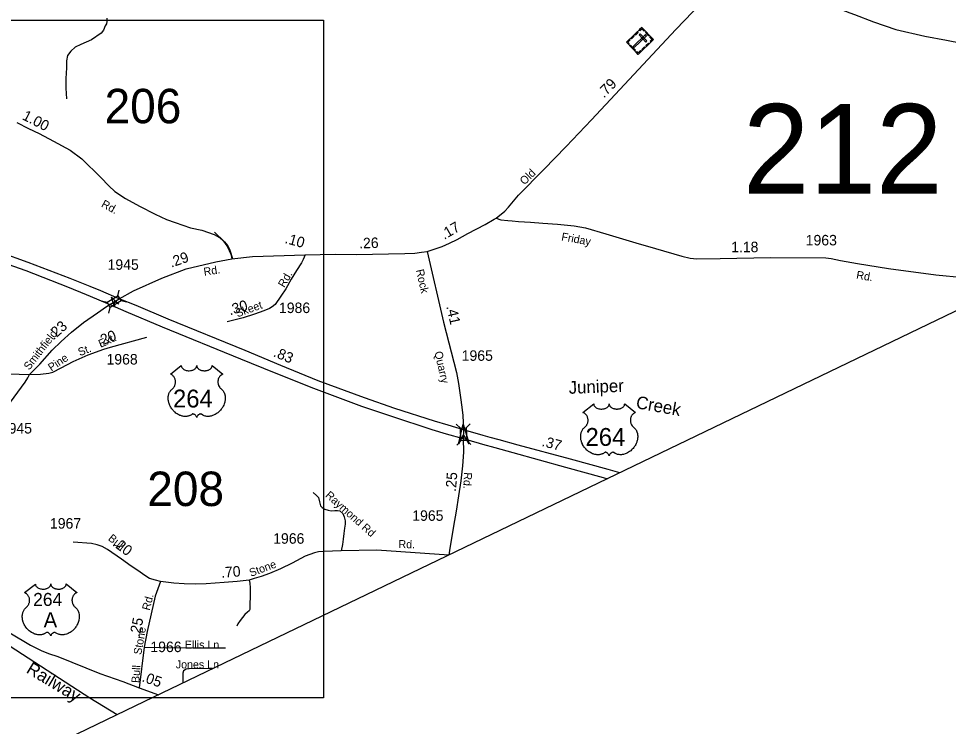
# Model space of a CAD drawing. Extents: x 2220236 to 2384410, y 720751 to 894131.
# Drawn here: x 2269607 to 2280691, y 735815 to 744247 of the extents above; entities that cross this region are included whole.
import ezdxf

# ---------------------------------------------------------------- set-up
doc = ezdxf.new("R2010")
doc.units = 0
doc.layers.add('Default', color=7, linetype='Continuous')

msp = doc.modelspace()

# ---------------------------------------------------------------- linework, layer by layer
at = {"layer": 'Default'}
for p, q in [((2270792, 740946), (2270808, 741013)), ((2270596, 740883), (2270663, 740867)), ((2270828, 740887), (2270895, 740871)), ((2270684, 740739), (2270700, 740807)), ((2274824, 739416), (2274874, 739369)), ((2274992, 739421), (2274944, 739371)), ((2274880, 739218), (2274833, 739167)), ((2274949, 739220), (2274999, 739173)), ((2274743, 737911), (2274735, 737856)), ((2271046, 736275), (2271275, 736192))]:
    msp.add_line(p, q, dxfattribs=at)
for points in [[(2300140, 750264), (2297549, 748943), (2296605, 748443), (2294139, 747191), (2294129, 747181), (2290621, 745496), (2287877, 744178), (2270992, 736056), (2267562, 734406), (2264815, 733083), (2261891, 731668), (2260094, 730805), (2259694, 730607), (2256472, 729070), (2253954, 727878), (2253181, 727508), (2253078, 727457), (2253042, 727443), (2252978, 727424), (2252870, 727387), (2251763, 727086), (2250517, 726735), (2250148, 726626), (2248127, 726061)], [(2275299, 741868), (2275403, 741953), (2275447, 742001), (2275565, 742143), (2275867, 742449), (2276136, 742722), (2276435, 743042), (2276774, 743401), (2277442, 744116), (2277645, 744327), (2277943, 744638), (2278152, 744877)], [(2278152, 744877), (2278290, 744824), (2278448, 744754), (2278641, 744668), (2278963, 744531), (2279176, 744445), (2279517, 744314), (2279573, 744294), (2279800, 744207), (2280066, 744117), (2280411, 744037), (2280670, 743988), (2281988, 743730)], [(2259968, 744229), (2273241, 744229), (2273241, 736157), (2259968, 736157), (2259968, 744229)], [(2270658, 744253), (2270658, 744213), (2270656, 744184), (2270638, 744159), (2270621, 744110), (2270590, 744072), (2270477, 743994), (2270349, 743938), (2270283, 743906), (2270228, 743857), (2270191, 743808), (2270179, 743745), (2270180, 743661), (2270171, 743533), (2270171, 743418), (2270179, 743292)], [(2269585, 743007), (2269725, 742937), (2269854, 742877), (2270024, 742788), (2270223, 742678), (2270360, 742577), (2270587, 742353), (2270681, 742253), (2270756, 742188), (2270881, 742103), (2271047, 742013), (2271235, 741917), (2271372, 741852), (2271474, 741816), (2271656, 741755), (2271791, 741727), (2271938, 741675), (2272004, 741641), (2272048, 741597), (2272090, 741538), (2272118, 741483), (2272137, 741440), (2272151, 741385)], [(2270806, 740908), (2270589, 741003), (2270459, 741056), (2270220, 741150), (2269722, 741340), (2269391, 741459), (2269061, 741579), (2268596, 741731), (2268135, 741873), (2267793, 741971), (2267604, 742023), (2267400, 742080)], [(2267378, 741970), (2267578, 741922), (2267771, 741870), (2268069, 741790), (2268371, 741695), (2268997, 741492), (2269341, 741370), (2269692, 741245), (2270189, 741050), (2270414, 740959), (2270536, 740909), (2270693, 740842)], [(2274478, 741471), (2274658, 741533), (2274742, 741571), (2274835, 741617), (2274963, 741688), (2275167, 741793), (2275276, 741856), (2275299, 741868)], [(2275299, 741868), (2275354, 741850), (2275438, 741841), (2275489, 741836), (2275565, 741828), (2275711, 741820), (2275857, 741808), (2276033, 741797), (2276231, 741777), (2276364, 741754), (2276607, 741684), (2276966, 741575), (2277201, 741507), (2277515, 741418), (2277614, 741394), (2277694, 741386), (2277970, 741390), (2278569, 741399), (2279228, 741396), (2279294, 741388), (2279405, 741366), (2279608, 741330), (2279975, 741269), (2280541, 741195), (2280872, 741161)], [(2271943, 741703), (2272063, 741589), (2272101, 741541), (2272127, 741490), (2272157, 741388)], [(2273022, 741434), (2273001, 741377), (2272978, 741337), (2272920, 741246), (2272855, 741141), (2272791, 741029), (2272733, 740939), (2272665, 740842), (2272630, 740815), (2272599, 740795), (2272532, 740767), (2272418, 740726), (2272285, 740684), (2272095, 740633)], [(2272151, 741385), (2272394, 741414), (2273022, 741434)], [(2273022, 741434), (2273380, 741441), (2273631, 741437), (2274211, 741449), (2274330, 741453), (2274412, 741463), (2274478, 741471)], [(2274478, 741471), (2274674, 740629), (2274826, 740029), (2274850, 739900), (2274875, 739732), (2274890, 739618), (2274903, 739518), (2274912, 739347)], [(2270806, 740908), (2270978, 741004), (2271313, 741155), (2271606, 741266), (2271958, 741351), (2272151, 741385)], [(2270693, 740842), (2270806, 740908)], [(2274912, 739347), (2274726, 739403), (2274563, 739450), (2274093, 739602), (2273732, 739730), (2273179, 739930), (2272734, 740116), (2272307, 740291), (2271389, 740667), (2271009, 740828), (2270806, 740908)], [(2269738, 740005), (2269861, 740129), (2270009, 740296), (2270113, 740402), (2270239, 740513), (2270381, 740625), (2270546, 740742), (2270656, 740817), (2270693, 740842)], [(2270693, 740842), (2270884, 740758), (2271317, 740575), (2272251, 740194), (2272654, 740030), (2273121, 739844), (2273693, 739630), (2274054, 739510), (2274532, 739351), (2274706, 739300), (2274908, 739243)], [(2269738, 740005), (2269868, 740012), (2269966, 740022), (2270016, 740033), (2270113, 740086), (2270257, 740160), (2270436, 740243), (2270622, 740310), (2270704, 740334), (2271134, 740450)], [(2267291, 740386), (2267470, 740363), (2267748, 740299), (2268047, 740230), (2268290, 740175), (2268515, 740130), (2268727, 740092), (2268979, 740053), (2269360, 740018), (2269738, 740005)], [(2267999, 737873), (2268060, 737974), (2268080, 738004), (2268110, 738052), (2268177, 738133), (2268391, 738365), (2268573, 738556), (2268755, 738740), (2268941, 738930), (2269054, 739033), (2269147, 739122), (2269200, 739206), (2269333, 739418), (2269401, 739527), (2269554, 739736), (2269684, 739914), (2269716, 739968), (2269738, 740005)], [(2274912, 739347), (2274908, 739243)], [(2276773, 738836), (2276635, 738877), (2276186, 738998), (2275562, 739167), (2275336, 739229), (2275230, 739258), (2275147, 739279), (2274912, 739347)], [(2274908, 739243), (2274909, 739081), (2274899, 738918), (2274878, 738739), (2274851, 738560), (2274822, 738380), (2274791, 738201), (2274743, 737911)], [(2274908, 739243), (2275098, 739189), (2275136, 739179), (2275283, 739137), (2275498, 739076), (2276126, 738902), (2276575, 738781), (2276628, 738766)], [(2273120, 738603), (2273160, 738566), (2273181, 738540), (2273195, 738490), (2273205, 738444), (2273224, 738422), (2273258, 738403), (2273296, 738389), (2273334, 738381), (2273378, 738386), (2273410, 738386), (2273438, 738382), (2273474, 738351), (2273489, 738311), (2273499, 738263), (2273501, 738223), (2273492, 738175), (2273486, 738111), (2273476, 738047), (2273469, 737983), (2273454, 737907)], [(2271298, 737543), (2271239, 737555), (2271168, 737578), (2271110, 737611), (2271027, 737673), (2270948, 737724), (2270834, 737809), (2270668, 737924), (2270605, 737959), (2270545, 737979), (2270476, 737995), (2270257, 738008)], [(2267999, 737873), (2268206, 737755), (2268448, 737606), (2268771, 737409), (2269139, 737153), (2269502, 736928), (2269748, 736783), (2269875, 736718), (2269963, 736683), (2270074, 736648), (2270575, 736447), (2270850, 736349), (2271046, 736275)], [(2274735, 737856), (2273876, 737913), (2273454, 737907), (2273349, 737903), (2273244, 737900), (2273181, 737893), (2273133, 737883), (2273025, 737841), (2272870, 737761), (2272731, 737692), (2272599, 737637), (2272497, 737601), (2272417, 737576), (2272357, 737558), (2272212, 737542), (2272058, 737530), (2271842, 737514), (2271710, 737510), (2271582, 737513), (2271456, 737523), (2271298, 737543)], [(2271298, 737543), (2271237, 737368), (2271140, 736947), (2271103, 736758), (2271046, 736275)], [(2272357, 737558), (2272363, 737522), (2272366, 737464), (2272366, 737388), (2272363, 737246), (2272364, 737209), (2272356, 737192), (2272337, 737176), (2272303, 737146), (2272277, 737113), (2272248, 737076), (2272221, 737037), (2272208, 737009)], [(2269506, 736770), (2270458, 736156), (2270784, 735955)], [(2271103, 736758), (2271286, 736754), (2271690, 736750), (2272073, 736749)], [(2271917, 736500), (2271732, 736504), (2271642, 736501), (2271604, 736497), (2271574, 736478), (2271565, 736448), (2271565, 736386), (2271566, 736331)]]:
    msp.add_lwpolyline(points, dxfattribs=at)
for points in [[(2277037, 744141), (2277176, 743998), (2276992, 743821), (2276854, 743964)], [(2276953, 744060), (2276984, 744090), (2276992, 744082), (2276961, 744051)], [(2277017, 744065), (2277003, 744052), (2277085, 743967), (2277098, 743980)], [(2277006, 744111), (2277014, 744103), (2277037, 744125), (2277065, 744096), (2277073, 744104), (2277037, 744141)], [(2277089, 744088), (2277125, 744051), (2277117, 744043), (2277081, 744080)], [(2276877, 743941), (2276885, 743949), (2276870, 743964), (2276899, 743993), (2276891, 744001), (2276854, 743964)], [(2276904, 744013), (2276936, 744043), (2276943, 744035), (2276912, 744005)], [(2277092, 744042), (2277079, 744056), (2276933, 743915), (2276946, 743902)], [(2277084, 743925), (2277115, 743955), (2277123, 743947), (2277092, 743917)], [(2277144, 743968), (2277137, 743976), (2277160, 743998), (2277132, 744028), (2277140, 744035), (2277176, 743998)], [(2276902, 743931), (2276961, 743870), (2276953, 743862), (2276894, 743923)], [(2276969, 743845), (2276978, 743853), (2276993, 743837), (2277022, 743865), (2277030, 743857), (2276992, 743821)], [(2277036, 743880), (2277068, 743910), (2277076, 743901), (2277044, 743871)], [(2270663, 740867), (2270791, 740946), (2270828, 740886), (2270700, 740807)], [(2270750, 740811), (2270714, 740928), (2270804, 740845), (2270747, 740876)], [(2271546, 740113), (2271547, 740108), (2271548, 740102), (2271549, 740098), (2271552, 740092), (2271557, 740085), (2271564, 740078), (2271571, 740071), (2271576, 740068), (2271585, 740063), (2271595, 740059), (2271606, 740056), (2271618, 740054), (2271630, 740052), (2271642, 740052), (2271655, 740053), (2271670, 740056), (2271677, 740058), (2271684, 740060), (2271691, 740063), (2271699, 740067), (2271705, 740071), (2271710, 740075), (2271717, 740081), (2271722, 740088), (2271724, 740092), (2271726, 740095), (2271729, 740103), (2271730, 740106), (2271730, 740114), (2271731, 740108), (2271732, 740104), (2271732, 740100), (2271734, 740096), (2271737, 740091), (2271740, 740086), (2271746, 740080), (2271749, 740076), (2271752, 740074), (2271761, 740068), (2271771, 740062), (2271776, 740060), (2271781, 740058), (2271788, 740056), (2271795, 740055), (2271801, 740054), (2271808, 740053), (2271815, 740052), (2271821, 740052), (2271828, 740052), (2271834, 740052), (2271841, 740053), (2271848, 740054), (2271854, 740056), (2271862, 740058), (2271869, 740060), (2271875, 740063), (2271883, 740067), (2271889, 740071), (2271894, 740075), (2271900, 740080), (2271905, 740086), (2271908, 740091), (2271910, 740095), (2271912, 740100), (2271914, 740105), (2271914, 740110), (2271914, 740114), (2272043, 740011), (2272040, 740010), (2272033, 740007), (2272028, 740003), (2272019, 739997), (2272015, 739994), (2272011, 739990), (2272008, 739986), (2272004, 739983), (2272001, 739978), (2271997, 739973), (2271994, 739967), (2271992, 739962), (2271988, 739952), (2271986, 739945), (2271985, 739939), (2271983, 739928), (2271983, 739923), (2271983, 739917), (2271983, 739911), (2271984, 739906), (2271985, 739900), (2271986, 739895), (2271987, 739889), (2271989, 739882), (2271992, 739875), (2271998, 739864), (2272006, 739852), (2272011, 739846), (2272016, 739841), (2272024, 739834), (2272029, 739830), (2272034, 739825), (2272042, 739816), (2272045, 739811), (2272048, 739806), (2272051, 739801), (2272054, 739796), (2272057, 739791), (2272061, 739780), (2272064, 739769), (2272066, 739764), (2272068, 739751), (2272069, 739745), (2272070, 739733), (2272070, 739718), (2272069, 739704), (2272067, 739687), (2272064, 739677), (2272061, 739666), (2272058, 739656), (2272052, 739641), (2272047, 739630), (2272040, 739618), (2272035, 739611), (2272030, 739602), (2272023, 739593), (2272015, 739583), (2272006, 739573), (2271998, 739565), (2271988, 739556), (2271982, 739551), (2271973, 739545), (2271961, 739537), (2271950, 739530), (2271940, 739525), (2271931, 739521), (2271920, 739517), (2271901, 739512), (2271894, 739510), (2271885, 739509), (2271878, 739508), (2271870, 739508), (2271860, 739508), (2271850, 739508), (2271841, 739510), (2271831, 739512), (2271821, 739515), (2271812, 739519), (2271802, 739523), (2271786, 739533), (2271782, 739536), (2271779, 739536), (2271773, 739537), (2271767, 739535), (2271761, 739533), (2271758, 739531), (2271753, 739528), (2271749, 739525), (2271745, 739521), (2271742, 739517), (2271740, 739515), (2271735, 739508), (2271733, 739504), (2271732, 739500), (2271730, 739494), (2271728, 739502), (2271726, 739507), (2271723, 739512), (2271720, 739516), (2271716, 739521), (2271712, 739525), (2271707, 739529), (2271702, 739532), (2271698, 739534), (2271694, 739535), (2271689, 739536), (2271685, 739537), (2271682, 739537), (2271678, 739536), (2271672, 739531), (2271667, 739528), (2271661, 739524), (2271654, 739520), (2271648, 739518), (2271642, 739515), (2271635, 739513), (2271627, 739511), (2271619, 739509), (2271612, 739508), (2271604, 739507), (2271597, 739507), (2271590, 739507), (2271583, 739508), (2271575, 739508), (2271566, 739510), (2271558, 739512), (2271549, 739514), (2271540, 739517), (2271531, 739520), (2271519, 739525), (2271511, 739530), (2271498, 739537), (2271483, 739547), (2271472, 739557), (2271464, 739564), (2271451, 739577), (2271444, 739585), (2271433, 739599), (2271426, 739610), (2271421, 739618), (2271414, 739630), (2271410, 739638), (2271406, 739649), (2271402, 739660), (2271399, 739670), (2271397, 739676), (2271394, 739687), (2271393, 739695), (2271391, 739705), (2271391, 739717), (2271391, 739727), (2271391, 739736), (2271392, 739746), (2271393, 739757), (2271396, 739766), (2271397, 739772), (2271400, 739780), (2271404, 739789), (2271408, 739798), (2271412, 739805), (2271417, 739813), (2271422, 739819), (2271429, 739826), (2271436, 739833), (2271442, 739838), (2271449, 739845), (2271453, 739849), (2271458, 739856), (2271462, 739861), (2271464, 739866), (2271468, 739874), (2271471, 739880), (2271474, 739888), (2271475, 739894), (2271477, 739902), (2271478, 739910), (2271478, 739919), (2271478, 739926), (2271477, 739935), (2271475, 739944), (2271473, 739951), (2271470, 739960), (2271467, 739966), (2271462, 739974), (2271457, 739982), (2271451, 739989), (2271445, 739994), (2271440, 739998), (2271435, 740002), (2271428, 740006), (2271422, 740009), (2271418, 740011)], [(2276464, 739657), (2276464, 739651), (2276465, 739645), (2276466, 739642), (2276469, 739635), (2276474, 739628), (2276481, 739621), (2276488, 739614), (2276494, 739611), (2276502, 739606), (2276512, 739602), (2276523, 739599), (2276535, 739597), (2276547, 739595), (2276559, 739595), (2276573, 739596), (2276587, 739599), (2276594, 739601), (2276601, 739603), (2276608, 739606), (2276616, 739610), (2276622, 739614), (2276627, 739618), (2276634, 739624), (2276639, 739631), (2276642, 739635), (2276644, 739638), (2276646, 739646), (2276647, 739650), (2276648, 739657), (2276648, 739651), (2276649, 739647), (2276650, 739643), (2276651, 739640), (2276654, 739634), (2276657, 739630), (2276663, 739623), (2276666, 739619), (2276669, 739617), (2276678, 739611), (2276688, 739606), (2276693, 739603), (2276699, 739602), (2276705, 739600), (2276712, 739598), (2276719, 739597), (2276725, 739596), (2276732, 739595), (2276738, 739595), (2276745, 739595), (2276752, 739596), (2276758, 739596), (2276765, 739598), (2276771, 739599), (2276779, 739601), (2276786, 739603), (2276792, 739606), (2276800, 739610), (2276807, 739614), (2276811, 739618), (2276817, 739623), (2276822, 739629), (2276825, 739634), (2276828, 739639), (2276830, 739643), (2276831, 739649), (2276831, 739653), (2276832, 739657), (2276960, 739554), (2276957, 739553), (2276950, 739550), (2276945, 739547), (2276936, 739540), (2276932, 739537), (2276928, 739533), (2276925, 739530), (2276922, 739526), (2276918, 739521), (2276915, 739516), (2276911, 739510), (2276909, 739505), (2276905, 739495), (2276903, 739488), (2276902, 739483), (2276900, 739471), (2276900, 739466), (2276900, 739460), (2276900, 739455), (2276901, 739449), (2276902, 739443), (2276903, 739438), (2276904, 739432), (2276907, 739425), (2276909, 739418), (2276915, 739407), (2276923, 739396), (2276928, 739389), (2276934, 739384), (2276941, 739377), (2276946, 739373), (2276951, 739368), (2276959, 739359), (2276962, 739355), (2276965, 739350), (2276968, 739345), (2276971, 739339), (2276974, 739334), (2276978, 739323), (2276982, 739313), (2276983, 739307), (2276986, 739294), (2276986, 739288), (2276987, 739276), (2276987, 739261), (2276986, 739247), (2276984, 739230), (2276981, 739220), (2276978, 739209), (2276975, 739199), (2276969, 739184), (2276964, 739174), (2276957, 739161), (2276952, 739154), (2276947, 739146), (2276940, 739136), (2276932, 739126), (2276923, 739116), (2276915, 739108), (2276905, 739099), (2276899, 739094), (2276890, 739088), (2276879, 739080), (2276867, 739073), (2276857, 739068), (2276848, 739064), (2276837, 739060), (2276818, 739055), (2276811, 739053), (2276803, 739052), (2276795, 739051), (2276787, 739051), (2276777, 739051), (2276767, 739052), (2276758, 739053), (2276748, 739055), (2276738, 739058), (2276729, 739062), (2276719, 739066), (2276703, 739076), (2276699, 739079), (2276696, 739080), (2276690, 739080), (2276684, 739079), (2276678, 739076), (2276675, 739074), (2276670, 739071), (2276666, 739068), (2276662, 739064), (2276659, 739061), (2276657, 739058), (2276652, 739051), (2276651, 739048), (2276649, 739043), (2276647, 739037), (2276645, 739045), (2276643, 739050), (2276640, 739055), (2276637, 739059), (2276633, 739064), (2276629, 739068), (2276624, 739072), (2276619, 739075), (2276615, 739077), (2276611, 739078), (2276606, 739080), (2276603, 739080), (2276599, 739080), (2276595, 739079), (2276589, 739075), (2276584, 739071), (2276578, 739067), (2276571, 739063), (2276565, 739061), (2276559, 739058), (2276552, 739056), (2276544, 739054), (2276536, 739052), (2276529, 739051), (2276521, 739051), (2276514, 739050), (2276507, 739050), (2276500, 739051), (2276492, 739052), (2276483, 739053), (2276475, 739055), (2276466, 739057), (2276457, 739060), (2276448, 739063), (2276436, 739069), (2276428, 739073), (2276415, 739080), (2276400, 739091), (2276389, 739100), (2276381, 739107), (2276368, 739120), (2276361, 739128), (2276350, 739142), (2276343, 739153), (2276338, 739161), (2276331, 739173), (2276328, 739181), (2276323, 739192), (2276319, 739203), (2276316, 739213), (2276314, 739219), (2276311, 739230), (2276310, 739238), (2276309, 739249), (2276308, 739260), (2276308, 739270), (2276308, 739279), (2276309, 739289), (2276311, 739300), (2276313, 739309), (2276315, 739316), (2276317, 739324), (2276321, 739333), (2276325, 739341), (2276329, 739348), (2276334, 739356), (2276339, 739362), (2276346, 739369), (2276353, 739376), (2276359, 739381), (2276366, 739388), (2276370, 739393), (2276375, 739399), (2276379, 739405), (2276382, 739410), (2276386, 739417), (2276388, 739423), (2276391, 739431), (2276392, 739437), (2276394, 739445), (2276395, 739453), (2276395, 739462), (2276395, 739469), (2276394, 739478), (2276392, 739487), (2276390, 739494), (2276387, 739503), (2276384, 739509), (2276379, 739518), (2276374, 739525), (2276368, 739532), (2276362, 739537), (2276357, 739542), (2276352, 739545), (2276345, 739549), (2276339, 739552), (2276335, 739554)], [(2274851, 739178), (2274908, 739415), (2274977, 739181), (2274911, 739293)], [(2274944, 739371), (2274949, 739220), (2274879, 739218), (2274874, 739369)], [(2269807, 737511), (2269807, 737506), (2269808, 737500), (2269809, 737497), (2269812, 737490), (2269817, 737483), (2269824, 737476), (2269832, 737469), (2269837, 737466), (2269846, 737461), (2269856, 737457), (2269867, 737454), (2269878, 737452), (2269890, 737450), (2269903, 737450), (2269916, 737451), (2269930, 737454), (2269937, 737456), (2269945, 737458), (2269952, 737461), (2269959, 737465), (2269966, 737469), (2269970, 737473), (2269977, 737479), (2269983, 737486), (2269985, 737490), (2269987, 737493), (2269990, 737501), (2269990, 737505), (2269991, 737512), (2269991, 737506), (2269992, 737502), (2269993, 737498), (2269994, 737495), (2269997, 737489), (2270000, 737484), (2270006, 737478), (2270010, 737474), (2270013, 737472), (2270022, 737466), (2270032, 737461), (2270037, 737458), (2270042, 737457), (2270048, 737455), (2270055, 737453), (2270062, 737452), (2270069, 737451), (2270076, 737450), (2270081, 737450), (2270088, 737450), (2270095, 737451), (2270101, 737451), (2270109, 737453), (2270115, 737454), (2270122, 737456), (2270129, 737458), (2270135, 737461), (2270143, 737465), (2270150, 737469), (2270155, 737473), (2270160, 737478), (2270166, 737484), (2270169, 737489), (2270171, 737494), (2270173, 737498), (2270174, 737504), (2270175, 737508), (2270175, 737512), (2270303, 737409), (2270300, 737408), (2270293, 737405), (2270288, 737402), (2270279, 737395), (2270275, 737392), (2270271, 737388), (2270268, 737385), (2270265, 737381), (2270261, 737376), (2270258, 737371), (2270255, 737365), (2270252, 737360), (2270248, 737350), (2270246, 737343), (2270245, 737338), (2270244, 737326), (2270243, 737321), (2270243, 737315), (2270244, 737310), (2270244, 737304), (2270245, 737298), (2270246, 737293), (2270248, 737287), (2270250, 737280), (2270253, 737273), (2270259, 737262), (2270266, 737251), (2270271, 737244), (2270277, 737239), (2270285, 737232), (2270289, 737228), (2270294, 737223), (2270302, 737214), (2270305, 737210), (2270309, 737205), (2270312, 737200), (2270315, 737194), (2270317, 737189), (2270322, 737178), (2270325, 737168), (2270326, 737162), (2270329, 737149), (2270330, 737143), (2270331, 737131), (2270331, 737116), (2270330, 737102), (2270327, 737085), (2270325, 737075), (2270321, 737064), (2270318, 737054), (2270312, 737039), (2270307, 737029), (2270300, 737016), (2270296, 737009), (2270290, 737001), (2270283, 736991), (2270276, 736981), (2270266, 736971), (2270258, 736963), (2270248, 736954), (2270242, 736949), (2270234, 736943), (2270222, 736935), (2270210, 736928), (2270200, 736923), (2270191, 736919), (2270180, 736915), (2270161, 736910), (2270154, 736908), (2270146, 736907), (2270138, 736906), (2270131, 736906), (2270121, 736906), (2270111, 736907), (2270101, 736908), (2270092, 736910), (2270081, 736913), (2270072, 736917), (2270063, 736921), (2270047, 736931), (2270042, 736934), (2270040, 736934), (2270033, 736935), (2270028, 736934), (2270022, 736931), (2270018, 736929), (2270013, 736926), (2270010, 736923), (2270005, 736919), (2270002, 736916), (2270000, 736913), (2269995, 736906), (2269994, 736903), (2269992, 736898), (2269991, 736892), (2269989, 736900), (2269986, 736905), (2269984, 736910), (2269981, 736914), (2269976, 736919), (2269972, 736923), (2269967, 736927), (2269962, 736930), (2269958, 736932), (2269954, 736933), (2269950, 736935), (2269946, 736935), (2269943, 736935), (2269938, 736934), (2269933, 736930), (2269927, 736926), (2269921, 736922), (2269914, 736918), (2269909, 736916), (2269903, 736913), (2269895, 736911), (2269887, 736909), (2269879, 736907), (2269872, 736906), (2269864, 736906), (2269858, 736905), (2269850, 736905), (2269844, 736906), (2269836, 736907), (2269826, 736908), (2269818, 736910), (2269809, 736912), (2269801, 736915), (2269791, 736918), (2269780, 736924), (2269772, 736928), (2269759, 736935), (2269744, 736946), (2269732, 736955), (2269724, 736962), (2269712, 736975), (2269705, 736983), (2269693, 736997), (2269686, 737008), (2269681, 737016), (2269675, 737028), (2269671, 737036), (2269666, 737047), (2269662, 737058), (2269659, 737068), (2269657, 737074), (2269655, 737085), (2269653, 737093), (2269652, 737104), (2269651, 737115), (2269651, 737125), (2269651, 737134), (2269652, 737144), (2269654, 737155), (2269656, 737164), (2269658, 737171), (2269661, 737179), (2269664, 737188), (2269668, 737196), (2269672, 737203), (2269678, 737211), (2269683, 737217), (2269689, 737224), (2269696, 737231), (2269702, 737236), (2269710, 737243), (2269714, 737248), (2269718, 737254), (2269722, 737259), (2269725, 737265), (2269729, 737272), (2269731, 737278), (2269734, 737286), (2269736, 737292), (2269737, 737300), (2269738, 737308), (2269739, 737317), (2269738, 737324), (2269737, 737333), (2269736, 737342), (2269734, 737349), (2269730, 737358), (2269727, 737364), (2269723, 737372), (2269717, 737380), (2269711, 737387), (2269706, 737392), (2269700, 737397), (2269695, 737400), (2269689, 737404), (2269682, 737407), (2269678, 737409)]]:
    msp.add_lwpolyline(points, close=True, dxfattribs=at)

# ---------------------------------------------------------------- texts
for s, height, rotation, p in [('.79', 125, 45.3383, (2276583, 743294)), ('1.00', 125, 332.7424, (2269641, 743051)), ('Old', 95, 44.4419, (2275637, 742259)), ('Rd.', 95, 331.2837, (2270585, 742010)), ('.17', 125, 30.1919, (2274681, 741610)), ('.10', 125, 344.5528, (2272773, 741575)), ('.26', 125, 1.7995, (2273668, 741508)), ('Friday', 95, 349.58, (2276072, 741606)), ('1.18', 125, 0.1982, (2278101, 741463)), ('.29', 125, 19.3087, (2271428, 741279)), ('Rd.', 95, 8.7696, (2271820, 741183)), ('Rd.', 95, 59.6343, (2272775, 741035)), ('Rock', 95, 282.8619, (2274343, 741250)), ('Rd.', 95, 350.4456, (2279588, 741150)), ('.30', 125, 17.1393, (2272128, 740711)), ('Skeet', 95, 19.9215, (2272216, 740687)), ('.41', 125, 282.6875, (2274705, 740817)), ('.23', 125, 41.7021, (2270025, 740412)), ('Smithfield', 95, 52.2141, (2269734, 740052)), ('.20', 125, 21.86, (2270569, 740339)), ('Ext.', 95, 24.0027, (2270585, 740324)), ('St.', 95, 21.86, (2270338, 740224)), ('.83', 125, 337.2675, (2272635, 740226)), ('Pine', 95, 33.9699, (2269998, 740041)), ('Quarry', 95, 282.6875, (2274564, 740273)), ('Juniper', 150, 2.2216, (2276167, 739776)), ('Creek', 150, 349.7317, (2276959, 739607)), ('.37', 125, 344.91, (2275837, 739157)), ('.25', 125, 85.5936, (2274820, 738608)), ('Rd.', 95, 266.5952, (2274919, 738844)), ('Raymond Rd', 95, 318.3288, (2273256, 738557)), ('Bull', 95, 321.1986, (2270666, 738041)), ('.20', 125, 323.1712, (2270717, 737977)), ('Rd.', 95, 358.7137, (2274135, 737940)), ('Stone', 95, 20.3278, (2272377, 737596)), ('.70', 125, 4.0925, (2272025, 737586)), ('Rd.', 95, 75.1047, (2271168, 737190)), ('.25', 125, 77.9191, (2271048, 736869)), ('Stone', 95, 79.9558, (2271069, 736663)), ('Ellis Ln', 95, 359.7522, (2271589, 736742)), ('Railway', 150, 328.8435, (2269688, 736462)), ('Bull', 95, 86.2271, (2271046, 736330)), ('.05', 125, 340.7317, (2271069, 736354))]:
    msp.add_text(s, height=height, rotation=rotation, dxfattribs=at).set_placement(p)
for s, height, p in [('206', 410.1, (2270632, 743000)), ('212', 1066.3, (2278242, 742163)), ('1963', 125, (2278990, 741545)), ('1945', 125, (2270668, 741254)), ('1986', 125, (2272711, 740739)), ('1965', 125, (2274889, 740170)), ('1968', 125, (2270655, 740126)), ('264', 212.5, (2271448, 739614)), ('1945', 125, (2269395, 739304)), ('264', 212.5, (2276365, 739157)), ('208', 410.1, (2271141, 738440)), ('1967', 125, (2269981, 738171)), ('1965', 125, (2274300, 738264)), ('1966', 125, (2272642, 737991)), ('264', 155, (2269781, 737250)), ('A', 180, (2269906, 736995)), ('1966', 125, (2271178, 736700)), ('Jones Ln', 95, (2271481, 736506))]:
    msp.add_text(s, height=height, dxfattribs=at).set_placement(p)

doc.saveas('drawing.dxf')
